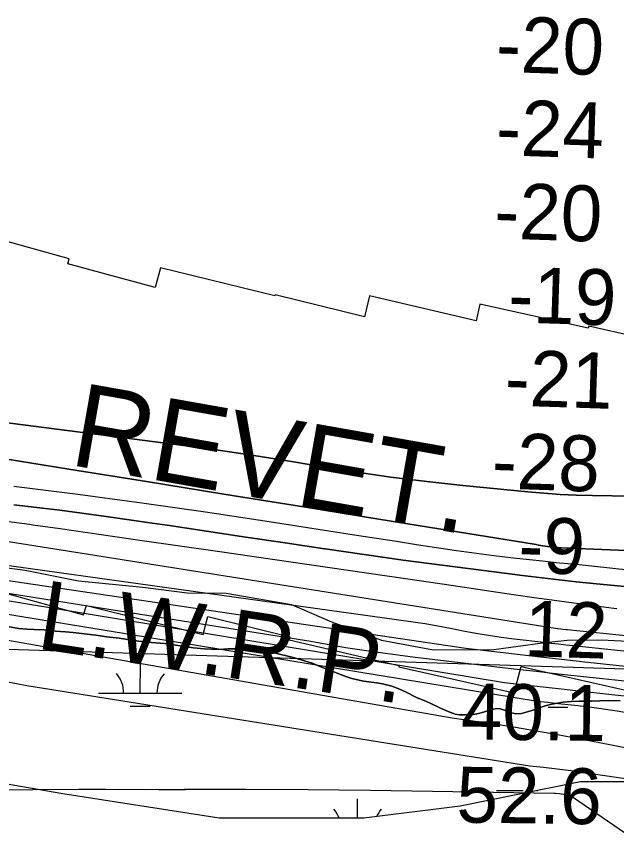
# Model space of a CAD drawing. Extents: x 3161615 to 3199515, y 867541 to 892976.
# Drawn here: x 3195959 to 3196680, y 877193 to 878174 of the extents above; entities that cross this region are included whole.
import ezdxf

# ---------------------------------------------------------------- set-up
doc = ezdxf.new("R2010")
doc.units = 0
for name, color, linetype in [('V-RIVR-EDGE', 7, 'Continuous'), ('V-RIVR-RANG', 7, 'Continuous'), ('V-RRAP-RVMT', 7, 'Continuous'), ('V-RRAP-RVMT-IDEN', 7, 'Continuous'), ('V-SITE-VEGE', 7, 'Continuous'), ('V-TOPO-DPTH', 7, 'Continuous'), ('V-TOPO-MAJR', 7, 'Continuous'), ('V-TOPO-MINR', 7, 'Continuous'), ('V-TOPO-WATR', 7, 'Continuous'), ('V-TOPO-WATR-IDEN', 7, 'Continuous'), ('V-WETL-SWMP', 7, 'Continuous')]:
    doc.layers.add(name, color=color, linetype=linetype)

msp = doc.modelspace()

# ---------------------------------------------------------------- linework, layer by layer
at = {"layer": 'V-RIVR-EDGE'}
msp.add_lwpolyline([(3195938.49, 877513.1), (3195969.48, 877509.21), (3196033.82, 877496.18), (3196111.06, 877488.83), (3196163.98, 877482.03), (3196211.18, 877481.43), (3196289.36, 877467.89), (3196337.47, 877447.26), (3196397.5, 877425.18), (3196459.95, 877413.58), (3196532.43, 877413.88), (3196591.11, 877421.84), (3196620.68, 877425.1), (3196662.17, 877425.48), (3196709.37, 877422.98)], dxfattribs=at)
at = {"layer": 'V-RRAP-RVMT'}
for p, q in [((3196022.24, 877882.59), (3195935.4, 877906.8)), ((3196020.71, 877876.88), (3196022.24, 877882.59)), ((3196125.88, 877848.37), (3196020.71, 877876.88)), ((3196132.02, 877871.81), (3196125.88, 877848.37)), ((3196269.45, 877838.4), (3196132.02, 877871.81)), ((3196269.88, 877839.74), (3196269.45, 877838.4)), ((3196377.4, 877813.09), (3196269.88, 877839.74)), ((3196383.08, 877838.22), (3196377.4, 877813.09)), ((3196511.46, 877808.33), (3196383.08, 877838.22)), ((3196515.91, 877828.49), (3196511.46, 877808.33)), ((3196646.07, 877799.4), (3196515.91, 877828.49)), ((3196646.73, 877802), (3196646.07, 877799.4)), ((3196774.26, 877772.88), (3196646.73, 877802)), ((3195902.31, 877493.57), (3196039.7, 877455.5)), ((3196039.7, 877455.5), (3196043.13, 877466.68)), ((3196043.13, 877466.68), (3196183.58, 877432.05)), ((3196183.58, 877432.05), (3196188.98, 877453.66)), ((3196188.98, 877453.66), (3196287.67, 877429.22)), ((3196287.67, 877429.22), (3196286.78, 877425.4)), ((3196286.78, 877425.4), (3196418.66, 877394.55)), ((3196418.66, 877394.55), (3196418.31, 877392.89)), ((3196418.31, 877392.89), (3196557.03, 877361.79)), ((3196557.03, 877361.79), (3196565.29, 877393.63)), ((3196565.29, 877393.63), (3196692.86, 877364.57))]:
    msp.add_line(p, q, dxfattribs=at)
at = {"layer": 'V-SITE-VEGE'}
for p, q in [((3195962.09, 877439.12), (3195934.1, 877443.94)), ((3195971.61, 877438.43), (3195962.09, 877439.12)), ((3195980.38, 877438.01), (3195971.61, 877438.43)), ((3195992.41, 877437.27), (3195980.38, 877438.01)), ((3196006.18, 877435.99), (3195992.41, 877437.27)), ((3196018.2, 877435.25), (3196006.18, 877435.99)), ((3196027.21, 877434.07), (3196018.2, 877435.25)), ((3196037.22, 877433.12), (3196027.21, 877434.07)), ((3196054.49, 877431.03), (3196037.22, 877433.12)), ((3196067.74, 877429.01), (3196054.49, 877431.03)), ((3196082.51, 877427.46), (3196067.74, 877429.01)), ((3196105.52, 877424), (3196082.51, 877427.46)), ((3196121.28, 877422.18), (3196105.52, 877424)), ((3196136.81, 877420.87), (3196121.28, 877422.18)), ((3196158.57, 877417.93), (3196136.81, 877420.87)), ((3196171.82, 877415.92), (3196158.57, 877417.93)), ((3196184.59, 877414.66), (3196171.82, 877415.92)), ((3196202.13, 877414.06), (3196184.59, 877414.66)), ((3196212.94, 877414.85), (3196202.13, 877414.06)), ((3196228.23, 877414.55), (3196212.94, 877414.85)), ((3196236.75, 877414.13), (3196228.23, 877414.55)), ((3196245.26, 877413.21), (3196236.75, 877414.13)), ((3196267.02, 877410.27), (3196245.26, 877413.21)), ((3196292.98, 877403.99), (3196267.02, 877410.27)), ((3196300.96, 877401.58), (3196292.98, 877403.99)), ((3196314.17, 877397.3), (3196300.96, 877401.58)), ((3196322.63, 877393.87), (3196314.17, 877397.3)), ((3196331.84, 877390.43), (3196322.63, 877393.87)), ((3196354.74, 877381.45), (3196331.84, 877390.43)), ((3196361.97, 877379.05), (3196354.74, 877381.45)), ((3196370.95, 877376.87), (3196361.97, 877379.05)), ((3196376.2, 877376.01), (3196370.95, 877376.87)), ((3196391.46, 877373.95), (3196376.2, 877376.01)), ((3196398.97, 877372.8), (3196391.46, 877373.95)), ((3196410.19, 877369.82), (3196398.97, 877372.8)), ((3196418.41, 877366.65), (3196410.19, 877369.82)), ((3196427.35, 877362.46), (3196418.41, 877366.65)), ((3196440.52, 877355.93), (3196427.35, 877362.46)), ((3196448.73, 877352.76), (3196440.52, 877355.93)), ((3196456.19, 877349.35), (3196448.73, 877352.76)), ((3196467.62, 877343.85), (3196456.19, 877349.35)), ((3196602.14, 877348.22), (3196594.33, 877346.12)), ((3196615.98, 877350.46), (3196602.14, 877348.22)), ((3196625.54, 877351.52), (3196615.98, 877350.46)), ((3196635.57, 877351.82), (3196625.54, 877351.52)), ((3196649.87, 877352.04), (3196635.57, 877351.82)), ((3196669.95, 877352.65), (3196649.87, 877352.04)), ((3196684.24, 877352.12), (3196669.95, 877352.65)), ((3196475.82, 877340.18), (3196467.62, 877343.85)), ((3196486.03, 877336.22), (3196475.82, 877340.18)), ((3196520.19, 877338.55), (3196514.39, 877337.16)), ((3196528.52, 877341.4), (3196520.19, 877338.55)), ((3196534.06, 877342.54), (3196528.52, 877341.4)), ((3196539.09, 877343.2), (3196534.06, 877342.54)), ((3196546.56, 877340.79), (3196539.09, 877343.2)), ((3196553.04, 877338.15), (3196546.56, 877340.79)), ((3196558.53, 877336.79), (3196553.04, 877338.15)), ((3196571.36, 877338.79), (3196566.06, 877337.14)), ((3196577.16, 877340.44), (3196571.36, 877338.79)), ((3196594.33, 877346.12), (3196577.16, 877340.44)), ((3196491.53, 877335.61), (3196486.03, 877336.22)), ((3196497.8, 877335.48), (3196491.53, 877335.61)), ((3196507.85, 877336.04), (3196497.8, 877335.48)), ((3196514.39, 877337.16), (3196507.85, 877336.04)), ((3196566.06, 877337.14), (3196558.53, 877336.79))]:
    msp.add_line(p, q, dxfattribs=at)
at = {"layer": 'V-TOPO-DPTH'}
msp.add_line((3197197.02, 877374.43), (3187419.13, 877683.17), dxfattribs=at)
for points in [[(3195836.03, 877700.45), (3196150.37, 877659.95), (3196193.55, 877654.11), (3196236.68, 877647.89), (3196279.72, 877641.12), (3196322.71, 877633.99), (3196365.73, 877627.05), (3196408.82, 877620.75), (3196452.05, 877615.4), (3196495.36, 877610.69), (3196573.52, 877603.06), (3196592.88, 877601.41), (3196612.27, 877600.07), (3196631.68, 877599.2), (3196651.1, 877598.64), (3196934.97, 877593.97), (3197002.49, 877593.26), (3197070, 877593.07), (3197137.5, 877593.66), (3197197.53, 877594.66)], [(3197197.53, 877594.66), (3197137.5, 877593.66), (3197070, 877593.07), (3197002.49, 877593.26), (3196934.97, 877593.97), (3196651.1, 877598.64), (3196631.68, 877599.2), (3196612.27, 877600.07), (3196592.88, 877601.41), (3196573.52, 877603.06), (3196495.36, 877610.69), (3196452.05, 877615.4), (3196408.82, 877620.75), (3196365.73, 877627.05), (3196322.71, 877633.99), (3196279.72, 877641.12), (3196236.68, 877647.89), (3196193.55, 877654.11), (3196150.37, 877659.95), (3195836.03, 877700.45)], [(3197197.14, 877424.12), (3197197.34, 877511.79), (3196613.82, 877535.83), (3196612.69, 877535.88), (3196609.3, 877536.14), (3196605.24, 877536.54), (3196602.51, 877536.84), (3196599.78, 877537.16), (3196597.07, 877537.54), (3196594.35, 877537.95), (3196591.64, 877538.39), (3196588.93, 877538.82), (3196586.22, 877539.26), (3196583.51, 877539.7), (3196394.64, 877570.31), (3196301.48, 877585.38), (3196208.31, 877600.41), (3196115.13, 877615.39), (3196021.94, 877630.34), (3195858.49, 877656.51)], [(3197197.53, 877594.66), (3197197.34, 877511.79), (3196613.82, 877535.83), (3196612.69, 877535.88), (3196609.3, 877536.14), (3196605.24, 877536.54), (3196602.51, 877536.84), (3196599.78, 877537.16), (3196597.07, 877537.54), (3196594.35, 877537.95), (3196591.64, 877538.39), (3196588.93, 877538.82), (3196586.22, 877539.26), (3196583.51, 877539.7), (3196394.64, 877570.31), (3196301.48, 877585.38), (3196208.31, 877600.41), (3196115.13, 877615.39), (3196021.94, 877630.34), (3195858.49, 877656.51)], [(3195955.85, 877587.52), (3196011.32, 877580.91), (3196066.7, 877573.53), (3196122.02, 877565.66), (3196140.25, 877562.94), (3196187.47, 877555.89), (3196234.69, 877548.85), (3196281.92, 877541.81), (3196329.14, 877534.77), (3196330.1, 877534.63), (3196376.87, 877527.83), (3196423.66, 877521.24), (3196470.5, 877514.96), (3196517.37, 877508.9), (3196570.38, 877502.22), (3196590.77, 877499.74), (3196611.18, 877497.37), (3196631.61, 877495.18), (3196652.05, 877493.1), (3196748.54, 877483.68)], [(3196748.54, 877483.68), (3196652.05, 877493.1), (3196631.61, 877495.18), (3196611.18, 877497.37), (3196590.77, 877499.74), (3196570.38, 877502.22), (3196517.37, 877508.9), (3196470.5, 877514.96), (3196423.66, 877521.24), (3196376.87, 877527.83), (3196330.1, 877534.63), (3196329.14, 877534.77), (3196281.92, 877541.81), (3196234.69, 877548.85), (3196187.47, 877555.89), (3196140.25, 877562.94), (3196122.02, 877565.66), (3196066.7, 877573.53), (3196011.32, 877580.91), (3195955.85, 877587.52)], [(3195858.07, 877557.91), (3196609.18, 877439.21), (3196609.86, 877439.09), (3196613.26, 877438.52), (3196615.69, 877438.26), (3196619.35, 877437.9), (3196620.57, 877437.78), (3196932.97, 877405.74), (3197001.48, 877398.37), (3197069.94, 877390.57), (3197138.32, 877382.09), (3197197.02, 877374.43)], [(3195858.07, 877557.91), (3196609.18, 877439.21), (3196609.86, 877439.09), (3196613.26, 877438.52), (3196615.69, 877438.26), (3196619.35, 877437.9), (3196620.57, 877437.78), (3196932.97, 877405.74), (3197001.48, 877398.37), (3197069.94, 877390.57), (3197138.32, 877382.09), (3197197.02, 877374.43)]]:
    msp.add_lwpolyline(points, dxfattribs=at)
at = {"layer": 'V-TOPO-MAJR'}
msp.add_lwpolyline([(3195904.39, 877463.57), (3196585.06, 877351.86), (3196597.32, 877350.46), (3196609.59, 877349.09), (3196621.87, 877347.76), (3196634.14, 877346.46), (3196636.38, 877346.23), (3196647.53, 877344.96), (3196658.65, 877343.54), (3196669.74, 877341.89), (3196680.81, 877340.1), (3196691.85, 877338.11), (3197196.7, 877238.15)], dxfattribs=at)
at = {"layer": 'V-TOPO-MINR'}
for points in [[(3197197.53, 877594.66), (3197137.5, 877593.66), (3197070, 877593.07), (3197002.49, 877593.26), (3196934.97, 877593.97), (3196651.1, 877598.64), (3196631.68, 877599.2), (3196612.27, 877600.07), (3196592.88, 877601.41), (3196573.52, 877603.06), (3196495.36, 877610.69), (3196452.05, 877615.4), (3196408.82, 877620.75), (3196365.73, 877627.05), (3196322.71, 877633.99), (3196279.72, 877641.12), (3196236.68, 877647.89), (3196193.55, 877654.11), (3196150.37, 877659.95), (3195836.03, 877700.45)], [(3195858.49, 877656.51), (3196021.94, 877630.34), (3196115.13, 877615.39), (3196208.31, 877600.41), (3196301.48, 877585.38), (3196394.64, 877570.31), (3196583.51, 877539.7), (3196586.22, 877539.26), (3196588.93, 877538.82), (3196591.64, 877538.39), (3196594.35, 877537.95), (3196597.07, 877537.54), (3196599.78, 877537.16), (3196602.51, 877536.84), (3196605.24, 877536.54), (3196609.3, 877536.14), (3196612.69, 877535.88), (3196613.82, 877535.83), (3197197.34, 877511.79)], [(3195956.12, 877609.95), (3196032.9, 877600.25), (3196109.62, 877590.03), (3196186.23, 877579.03), (3196262.77, 877567.52), (3196367.77, 877551.18), (3196391.75, 877547.45), (3196415.73, 877543.73), (3196439.72, 877540.02), (3196463.71, 877536.31), (3196487.71, 877532.76), (3196511.75, 877529.41), (3196535.82, 877526.38), (3196559.93, 877523.55), (3196591.16, 877520.09), (3196601.27, 877519.02), (3196611.38, 877518.04), (3196621.51, 877517.16), (3196631.65, 877516.36), (3197197.21, 877454.59)], [(3195955.85, 877587.52), (3196011.32, 877580.91), (3196066.7, 877573.53), (3196122.02, 877565.66), (3196140.25, 877562.94), (3196187.47, 877555.89), (3196234.69, 877548.85), (3196281.92, 877541.81), (3196329.14, 877534.77), (3196330.1, 877534.63), (3196376.87, 877527.83), (3196423.66, 877521.24), (3196470.5, 877514.96), (3196517.37, 877508.9), (3196570.38, 877502.22), (3196590.77, 877499.74), (3196611.18, 877497.37), (3196631.61, 877495.18), (3196652.05, 877493.1), (3196748.54, 877483.68)], [(3195943.99, 877568.41), (3195974.88, 877564.17), (3195978.83, 877563.61), (3196011.67, 877558.91), (3196044.5, 877554.21), (3196077.34, 877549.51), (3196110.18, 877544.81), (3196197.71, 877532.26), (3196266.6, 877522.35), (3196335.47, 877512.38), (3196404.33, 877502.34), (3196473.19, 877492.23), (3196545.36, 877481.6), (3196578.13, 877476.87), (3196610.93, 877472.28), (3196643.75, 877467.89), (3196676.6, 877463.63), (3196680.24, 877463.16)], [(3195860.55, 877527.1), (3196450.3, 877445.1), (3196465.49, 877442.21), (3196480.68, 877439.28), (3196495.87, 877436.32), (3196511.08, 877433.52), (3196526.32, 877430.95), (3196541.62, 877428.72), (3196556.96, 877426.73), (3196592.71, 877422.51), (3196601.53, 877421.48), (3196610.35, 877420.48), (3196619.17, 877419.51), (3196628, 877418.56), (3196798.09, 877400.57), (3196889.25, 877390.37), (3196980.32, 877379.42), (3197071.24, 877367.35), (3197162.07, 877354.54), (3197196.96, 877349.4)], [(3195843.32, 877512.36), (3196499.06, 877415.48), (3196574.63, 877406.59), (3196592.4, 877404.54), (3196610.16, 877402.52), (3196627.94, 877400.57), (3196645.71, 877398.66), (3196754.7, 877387.13), (3196826.91, 877378.97), (3196899.03, 877370.12), (3196971.02, 877360.23), (3197042.91, 877349.65), (3197160.85, 877331.44), (3197177.34, 877328.79), (3197193.81, 877326.01), (3197196.91, 877325.46)], [(3195829.78, 877500.28), (3196312.91, 877423.94), (3196354.52, 877416.42), (3196396.33, 877410.11), (3196438.27, 877404.59), (3196556.66, 877390.75), (3196583.32, 877387.68), (3196609.98, 877384.68), (3196636.65, 877381.76), (3196663.33, 877378.91), (3196716.27, 877373.34), (3196767.61, 877367.52), (3197193.39, 877295.84), (3197196.84, 877295.2)], [(3195894.44, 877481.45), (3196545.3, 877374.22), (3196577.54, 877370.53), (3196609.79, 877366.91), (3196642.06, 877363.4), (3196674.33, 877359.97), (3196677.92, 877359.6), (3196708.36, 877356.13), (3196738.76, 877352.3), (3196769.08, 877347.92), (3196799.35, 877343.17), (3196829.54, 877337.93), (3196859.68, 877332.41), (3197196.77, 877266.43)], [(3195948.56, 877425.14), (3196482.59, 877331.93), (3196507.97, 877328.37), (3196533.3, 877324.54), (3196558.61, 877320.54), (3196583.88, 877316.29), (3196609.13, 877311.88), (3196634.33, 877307.23), (3196659.5, 877302.42), (3196780.19, 877278.76), (3197196.63, 877207.1)], [(3195946.62, 877375.61), (3195971.72, 877370.7), (3196575.98, 877274.12), (3196592.36, 877272.49), (3196608.71, 877270.67), (3196625.04, 877268.58), (3196641.34, 877266.32), (3196704.41, 877257.05), (3196719.07, 877254.52), (3197196.56, 877174.83)], [(3195796.38, 877245.5), (3196160.39, 877246.29), (3196235.07, 877246.24), (3196309.75, 877245.88), (3196384.43, 877245.07), (3196459.11, 877243.97), (3196605.33, 877241.37), (3196606.89, 877241.32), (3196611.56, 877240.92), (3196618.67, 877240.01), (3196621.23, 877239.53)], [(3196621.23, 877239.53), (3196623.71, 877238.75), (3196627.2, 877237.05), (3196628.3, 877236.35), (3196717.72, 877174.89), (3196733.01, 877165.42), (3196748.79, 877156.97), (3196765.3, 877150.06), (3197115.49, 876994.44), (3197123.1, 876991.21), (3197196.08, 876972.29)]]:
    msp.add_lwpolyline(points, dxfattribs=at)
at = {"layer": 'V-TOPO-WATR'}
msp.add_lwpolyline([(3195858.07, 877557.91), (3196609.18, 877439.21), (3196609.86, 877439.09), (3196613.26, 877438.52), (3196615.69, 877438.26), (3196619.35, 877437.9), (3196620.57, 877437.78), (3196932.97, 877405.74), (3197001.48, 877398.37), (3197069.94, 877390.57), (3197138.32, 877382.09), (3197197.02, 877374.43)], dxfattribs=at)
at = {"layer": 'V-WETL-SWMP'}
for p, q in [((3195934.1, 877443.94), (3195962.09, 877439.12)), ((3195962.09, 877439.12), (3195971.61, 877438.43)), ((3195971.61, 877438.43), (3195980.38, 877438.01)), ((3195980.38, 877438.01), (3195992.41, 877437.27)), ((3195992.41, 877437.27), (3196006.18, 877435.99)), ((3196006.18, 877435.99), (3196018.2, 877435.25)), ((3196018.2, 877435.25), (3196027.21, 877434.07)), ((3196027.21, 877434.07), (3196037.22, 877433.12)), ((3196037.22, 877433.12), (3196054.49, 877431.03)), ((3196054.49, 877431.03), (3196067.74, 877429.01)), ((3196067.74, 877429.01), (3196082.51, 877427.46)), ((3196082.51, 877427.46), (3196105.51, 877424)), ((3196105.51, 877424), (3196121.28, 877422.18)), ((3196121.28, 877422.18), (3196136.81, 877420.87)), ((3196136.81, 877420.87), (3196158.57, 877417.93)), ((3196158.57, 877417.93), (3196171.82, 877415.92)), ((3196171.82, 877415.92), (3196184.59, 877414.66)), ((3196184.59, 877414.66), (3196202.13, 877414.06)), ((3196202.13, 877414.06), (3196212.94, 877414.85)), ((3196212.94, 877414.85), (3196228.23, 877414.55)), ((3196228.23, 877414.55), (3196236.75, 877414.13)), ((3196236.75, 877414.13), (3196245.26, 877413.21)), ((3196245.26, 877413.21), (3196267.02, 877410.27)), ((3196267.02, 877410.27), (3196292.98, 877403.99)), ((3196107.84, 877361.4), (3196107.94, 877397.4)), ((3196292.98, 877403.99), (3196300.96, 877401.58)), ((3196300.96, 877401.58), (3196314.17, 877397.3)), ((3196314.17, 877397.3), (3196322.63, 877393.87)), ((3196322.63, 877393.87), (3196331.84, 877390.43)), ((3196331.84, 877390.43), (3196354.74, 877381.45)), ((3196354.74, 877381.45), (3196361.97, 877379.05)), ((3196361.97, 877379.05), (3196370.95, 877376.87)), ((3196370.95, 877376.87), (3196376.2, 877376.01)), ((3196376.2, 877376.01), (3196391.46, 877373.95)), ((3196391.46, 877373.95), (3196398.96, 877372.8)), ((3196398.96, 877372.8), (3196410.19, 877369.82)), ((3196410.19, 877369.82), (3196418.41, 877366.65)), ((3196057.84, 877361.53), (3196157.84, 877361.26)), ((3196418.41, 877366.65), (3196427.35, 877362.46)), ((3196427.35, 877362.46), (3196440.52, 877355.93)), ((3196440.52, 877355.93), (3196448.73, 877352.76)), ((3196448.73, 877352.76), (3196456.19, 877349.35)), ((3196456.19, 877349.35), (3196467.62, 877343.86)), ((3196594.33, 877346.12), (3196602.14, 877348.22)), ((3196602.14, 877348.22), (3196615.98, 877350.46)), ((3196615.98, 877350.46), (3196625.53, 877351.52)), ((3196625.53, 877351.52), (3196635.57, 877351.82)), ((3196635.57, 877351.82), (3196649.87, 877352.04)), ((3196649.87, 877352.04), (3196669.95, 877352.65)), ((3196669.95, 877352.65), (3196684.24, 877352.12)), ((3196095.8, 877346), (3196119.8, 877345.93)), ((3196467.62, 877343.86), (3196475.82, 877340.18)), ((3196475.82, 877340.18), (3196486.03, 877336.22)), ((3196514.39, 877337.16), (3196520.19, 877338.55)), ((3196520.19, 877338.55), (3196528.52, 877341.4)), ((3196528.52, 877341.4), (3196534.06, 877342.54)), ((3196534.06, 877342.54), (3196539.09, 877343.2)), ((3196539.09, 877343.2), (3196546.57, 877340.79)), ((3196546.57, 877340.79), (3196553.03, 877338.15)), ((3196553.03, 877338.15), (3196558.53, 877336.79)), ((3196566.06, 877337.14), (3196571.36, 877338.8)), ((3196571.36, 877338.8), (3196577.16, 877340.44)), ((3196577.16, 877340.44), (3196594.33, 877346.12)), ((3196597.71, 877344.61), (3196621.71, 877344.55)), ((3196486.03, 877336.22), (3196491.53, 877335.61)), ((3196491.53, 877335.61), (3196497.8, 877335.48)), ((3196497.8, 877335.48), (3196507.85, 877336.04)), ((3196507.85, 877336.04), (3196514.39, 877337.16)), ((3196558.53, 877336.79), (3196566.06, 877337.14)), ((3196014.69, 877240.43), (3195681.86, 877298.35)), ((3196636.92, 877254.91), (3196492.21, 877225.95)), ((3196767.16, 877254.91), (3196636.92, 877254.91)), ((3196202.8, 877211.46), (3196014.69, 877240.43)), ((3196034.12, 877246.17), (3196066.12, 877246.08)), ((3196082.12, 877246.04), (3196114.12, 877245.95)), ((3196130.12, 877245.9), (3196162.12, 877245.81)), ((3196536.02, 877244.78), (3196568.02, 877244.69)), ((3196584.02, 877244.65), (3196585.63, 877244.64)), ((3196368.87, 877211.46), (3196368.93, 877234.81)), ((3196492.21, 877225.95), (3196376.45, 877211.46)), ((3196376.45, 877211.46), (3196202.8, 877211.46))]:
    msp.add_line(p, q, dxfattribs=at)
for centre, start, end in [((3196052.6, 877362.02), 359.06985, 40.61351), ((3196163.09, 877361.72), 139.06985, 180.61351), ((3196313.59, 877199.44), 19.94535, 40.61351), ((3196424.07, 877199.13), 139.06985, 156.14589)]:
    msp.add_arc(centre, 35.25, start, end, dxfattribs=at)

# ---------------------------------------------------------------- texts
at = {"layer": 'V-RIVR-RANG'}
for s, rotation, p in [('-20', 358.12667, (3196534.54, 878107.35)), ('-24', 358.12667, (3196534.55, 878007.32)), ('-20', 358.12667, (3196532.44, 877907.36)), ('-19', 358.12667, (3196549.31, 877806.78)), ('-21', 358.12667, (3196545.1, 877706.89)), ('-28', 358.12667, (3196529.54, 877607.37)), ('-9', 358.12667, (3196561.45, 877506.3)), ('12', 358.12667, (3196568.57, 877406.04)), ('40.1', 359.25833, (3196492.72, 877306.2)), ('52.6', 359.25833, (3196487.45, 877206.26))]:
    msp.add_text(s, height=67, rotation=rotation, dxfattribs=at).set_placement(p)
at = {"layer": 'V-RRAP-RVMT-IDEN'}
msp.add_text('REVET.', height=100, rotation=350.01046, dxfattribs=at).set_placement((3196021.01, 877635.75))
at = {"layer": 'V-TOPO-WATR-IDEN'}
msp.add_text('L.W.R.P.', height=83, rotation=351.36843, dxfattribs=at).set_placement((3195981.64, 877415.27))

doc.saveas('drawing.dxf')
